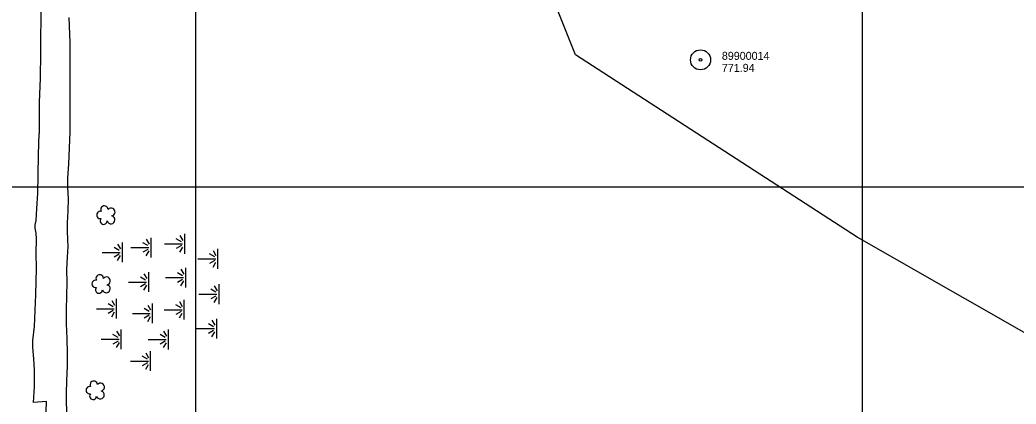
# Model space of a CAD drawing. Extents: x 591954 to 597000, y 198576 to 213500.
# Drawn here: x 594868 to 595615, y 204837 to 205125 of the extents above; entities that cross this region are included whole.
import ezdxf

# ---------------------------------------------------------------- set-up
doc = ezdxf.new("R2010")
doc.units = 0
for name, color, linetype in [('Level 10', 7, 'Continuous'), ('Level 17', 7, 'Continuous'), ('Level 18', 7, 'Continuous'), ('Level 19', 7, 'Continuous'), ('Level 4', 7, 'Continuous'), ('Level 6', 7, 'Continuous')]:
    doc.layers.add(name, color=color, linetype=linetype)

msp = doc.modelspace()

# ---------------------------------------------------------------- linework, layer by layer
at = {"layer": 'Level 10'}
for p, q in [((595000, 204500), (595000, 206500)), ((595000, 204500), (595000, 206500)), ((595500, 204500), (595500, 206500)), ((595500, 204500), (595500, 206500)), ((595000, 204000), (595000, 205500)), ((595000, 204000), (595000, 205500)), ((595000, 204000), (595000, 205500)), ((595000, 204000), (595000, 205500)), ((595500, 204000), (595500, 205500)), ((595500, 204000), (595500, 205500)), ((595500, 204000), (595500, 205500)), ((595500, 204000), (595500, 205500)), ((593500, 205000), (595500, 205000)), ((593500, 205000), (595500, 205000)), ((593500, 205000), (595500, 205000)), ((595000, 205000), (597000, 205000)), ((595000, 205000), (597000, 205000)), ((595000, 205000), (597000, 205000))]:
    msp.add_line(p, q, dxfattribs=at)
at = {"layer": 'Level 17'}
for points in [[(594883.81, 205136.77), (594883.7, 205100.74), (594883.25, 205081.16), (594882.67, 205063.56), (594882.63, 205040.14)], [(594904.86, 205127.11), (594905.48, 205108.36), (594905.49, 205086.06), (594905.54, 205062.97), (594905.6, 205045.63), (594905.6, 205041.27)], [(594887.27, 204816.36), (594888.08, 204839.18), (594878.42, 204838.32), (594879, 204850.27), (594879.21, 204862.61), (594878.57, 204871.12), (594877.72, 204879.85), (594877.96, 204884.88), (594879.07, 204895.4), (594880.06, 204919.2), (594880.5, 204938.71), (594880.38, 204950.3), (594880.55, 204960.96), (594880.22, 204965.26), (594879.58, 204969.15), (594879.66, 204971.56), (594880.23, 204974.85), (594880.72, 204983.72), (594881.53, 204995.22), (594881.76, 205008.53), (594882.17, 205024.37), (594882.63, 205040.14)], [(594905.6, 205041.27), (594904.52, 205016.98), (594903.8, 205006.9), (594903.82, 204999.48), (594904.29, 204991.11), (594904.11, 204982.13), (594903.67, 204973.05), (594903.47, 204966.94), (594903.8, 204960.32), (594904.11, 204955.4), (594903.63, 204947.36), (594903.18, 204938.06), (594903.22, 204928.35), (594903.12, 204918.69), (594902.72, 204907.69), (594902.81, 204897.28), (594903.26, 204886.31), (594903.65, 204875.1), (594903.67, 204865.85), (594903.19, 204854.5), (594902.73, 204845.33), (594902.88, 204837.85), (594903.25, 204829.05)]]:
    msp.add_lwpolyline(points, dxfattribs=at)
at = {"layer": 'Level 18'}
for centre, radius, start, end in [((594931.49, 204983.01), 2.78, 1.39455, 209.16754), ((594936.54, 204981.15), 2.97, 278.42366, 139.65754), ((594928.49, 204978.93), 2.78, 78.07156, 279.08261), ((594930.96, 204974.53), 2.61, 140.77971, 358.71232), ((594936.42, 204975.3), 2.97, 196.07448, 79.04774), ((594924.97, 204927.27), 2.78, 78.07156, 279.08261), ((594927.97, 204931.35), 2.78, 1.39455, 209.16754), ((594933.01, 204929.49), 2.97, 278.42366, 139.65754), ((594927.43, 204922.87), 2.61, 140.77971, 358.71232), ((594932.9, 204923.63), 2.97, 196.07448, 79.04774), ((594920.54, 204847.61), 2.78, 78.07156, 279.08261), ((594923.54, 204851.68), 2.78, 1.39455, 209.16754), ((594928.58, 204849.82), 2.97, 278.42366, 139.65754), ((594923, 204843.21), 2.61, 140.77971, 358.71232), ((594928.47, 204843.97), 2.97, 196.07448, 79.04774)]:
    msp.add_arc(centre, radius, start, end, dxfattribs=at)
at = {"layer": 'Level 19'}
for p, q in [((594962.9, 204960.74), (594964.99, 204957.06)), ((594966.48, 204947.1), (594966.48, 204961.9)), ((594989.3, 204958.74), (594985.45, 204960.94)), ((594988.14, 204963.53), (594990.23, 204959.84)), ((594991.72, 204949.89), (594991.72, 204964.68)), ((594942.58, 204952.34), (594938.73, 204954.54)), ((594941.42, 204957.13), (594943.51, 204953.44)), ((594945, 204943.49), (594945, 204958.28)), ((594951.41, 204954.53), (594964.83, 204954.53)), ((594964.06, 204955.96), (594960.21, 204958.16)), ((594964.06, 204953.15), (594960.21, 204950.95)), ((594976.65, 204957.31), (594990.07, 204957.31)), ((594989.3, 204955.94), (594985.45, 204953.74)), ((594988.14, 204951.15), (594990.23, 204954.84)), ((595013.04, 204952.3), (595015.13, 204948.62)), ((595016.61, 204938.66), (595016.61, 204953.46)), ((594929.93, 204950.91), (594943.35, 204950.91)), ((594942.58, 204949.54), (594938.73, 204947.34)), ((594941.42, 204944.75), (594943.51, 204948.44)), ((594962.9, 204948.37), (594964.99, 204952.05)), ((595001.55, 204946.09), (595014.96, 204946.09)), ((595014.2, 204947.52), (595010.34, 204949.72)), ((594988.95, 204938.22), (594991.04, 204934.53)), ((594992.52, 204924.58), (594992.52, 204939.37)), ((595014.2, 204944.71), (595010.34, 204942.51)), ((595013.04, 204939.93), (595015.13, 204943.61)), ((594962.34, 204930.11), (594958.49, 204932.31)), ((594961.19, 204934.89), (594963.28, 204931.21)), ((594964.76, 204921.25), (594964.76, 204936.05)), ((594977.45, 204932), (594990.87, 204932)), ((594990.1, 204933.43), (594986.25, 204935.63)), ((594990.1, 204930.63), (594986.25, 204928.43)), ((594949.69, 204928.68), (594963.11, 204928.68)), ((594962.34, 204927.3), (594958.49, 204925.1)), ((594961.19, 204922.52), (594963.28, 204926.2)), ((594988.95, 204925.84), (594991.04, 204929.53)), ((595015.08, 204921), (595011.23, 204923.2)), ((595013.93, 204925.78), (595016.02, 204922.1)), ((595017.5, 204912.14), (595017.5, 204926.94)), ((594940.54, 204901.25), (594940.54, 204916.04)), ((594991.38, 204900.46), (594991.38, 204915.25)), ((595002.43, 204919.57), (595015.85, 204919.57)), ((595015.08, 204918.19), (595011.23, 204915.99)), ((595013.93, 204913.41), (595016.02, 204917.09)), ((594925.47, 204908.67), (594938.89, 204908.67)), ((594938.12, 204910.1), (594934.27, 204912.3)), ((594936.96, 204914.89), (594939.05, 204911.2)), ((594965.12, 204906.61), (594961.27, 204908.81)), ((594963.96, 204911.39), (594966.05, 204907.71)), ((594967.54, 204897.75), (594967.54, 204912.55)), ((594976.31, 204907.88), (594989.73, 204907.88)), ((594988.96, 204909.31), (594985.11, 204911.51)), ((594987.81, 204914.1), (594989.9, 204910.41)), ((594938.12, 204907.3), (594934.27, 204905.1)), ((594936.96, 204902.51), (594939.05, 204906.2)), ((594952.47, 204905.18), (594965.89, 204905.18)), ((594965.12, 204903.8), (594961.27, 204901.6)), ((594963.96, 204899.02), (594966.05, 204902.7)), ((594988.96, 204906.51), (594985.11, 204904.31)), ((594987.81, 204901.72), (594989.9, 204905.41)), ((595015.73, 204886.31), (595015.73, 204901.11)), ((594944.2, 204878.28), (594944.2, 204893.08)), ((594979.51, 204878.2), (594979.51, 204893)), ((595000.66, 204893.74), (595014.08, 204893.74)), ((595013.31, 204895.17), (595009.46, 204897.37)), ((595012.16, 204899.95), (595014.25, 204896.27)), ((594929.13, 204885.71), (594942.55, 204885.71)), ((594941.78, 204887.14), (594937.93, 204889.34)), ((594940.63, 204891.92), (594942.72, 204888.24)), ((594964.44, 204885.63), (594977.86, 204885.63)), ((594977.09, 204887.06), (594973.24, 204889.26)), ((594975.93, 204891.84), (594978.02, 204888.16)), ((595013.31, 204892.36), (595009.46, 204890.16)), ((595012.16, 204887.58), (595014.25, 204891.26)), ((594941.78, 204884.33), (594937.93, 204882.13)), ((594940.63, 204879.55), (594942.72, 204883.23)), ((594977.09, 204884.25), (594973.24, 204882.05)), ((594975.93, 204879.47), (594978.02, 204883.15)), ((594963.76, 204870.84), (594959.91, 204873.04)), ((594962.6, 204875.63), (594964.69, 204871.94)), ((594966.18, 204861.99), (594966.18, 204876.78)), ((594951.11, 204869.41), (594964.53, 204869.41)), ((594963.76, 204868.04), (594959.91, 204865.84)), ((594962.6, 204863.25), (594964.69, 204866.94))]:
    msp.add_line(p, q, dxfattribs=at)
at = {"layer": 'Level 4'}
for points in [[(595284.73, 205098.89), (595225.83, 205246.46), (595155.46, 205988.06)], [(596451.14, 204145.51), (596525.27, 204456.26), (596301.7, 204553.02), (596061.01, 204676.82), (595803.6, 204793.01), (595657.91, 204869.81), (595496.03, 204962.18), (595284.73, 205098.89)], [(596451.14, 204145.51), (596525.27, 204456.26), (596301.7, 204553.02), (596061.01, 204676.82), (595803.6, 204793.01), (595657.91, 204869.81), (595496.03, 204962.18), (595284.73, 205098.89)], [(596451.14, 204145.51), (596525.27, 204456.26), (596301.7, 204553.02), (596061.01, 204676.82), (595803.6, 204793.01), (595657.91, 204869.81), (595496.03, 204962.18), (595284.73, 205098.89)]]:
    msp.add_lwpolyline(points, dxfattribs=at)
at = {"layer": 'Level 6'}
for radius in [7.5, 7.5, 7.5, 7.5, 7.5, 0.96, 0.96, 0.96, 0.96, 0.96]:
    msp.add_circle((595378.56, 205095.26), radius, dxfattribs=at)

# ---------------------------------------------------------------- texts
for s, p in [('89900014', (595394.56, 205095.26)), ('89900014', (595394.56, 205095.26)), ('89900014', (595394.56, 205095.26)), ('89900014', (595394.56, 205095.26)), ('89900014', (595394.56, 205095.26)), ('771.94', (595394.56, 205086.26)), ('771.94', (595394.56, 205086.26)), ('771.94', (595394.56, 205086.26)), ('771.94', (595394.56, 205086.26)), ('771.94', (595394.56, 205086.26))]:
    msp.add_text(s, height=6, dxfattribs=at).set_placement(p)

doc.saveas('drawing.dxf')
